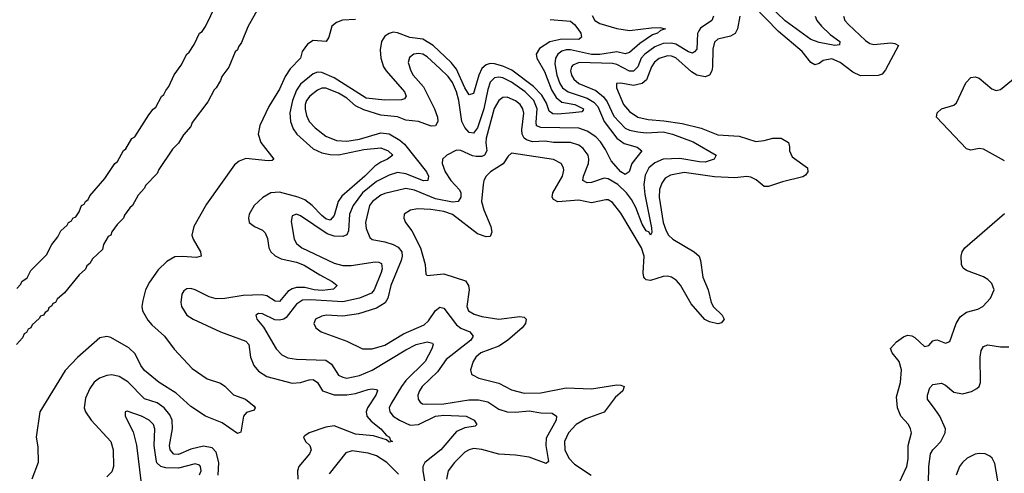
# Model space of a CAD drawing. Header units: inches. Extents: x 1843162 to 1959474, y 907081 to 1016326.
# Tile 535 of 656: x 1915657 to 1920329, y 1005298 to 1007453. Entities that reach past the tile are written whole.
import ezdxf

# ---------------------------------------------------------------- set-up
doc = ezdxf.new("R2010")
doc.units = ezdxf.units.IN
doc.header["$MEASUREMENT"] = 0
doc.layers.add('B9010', color=7, linetype='Continuous')
doc.layers.add('B9020', color=7, linetype='Continuous')

msp = doc.modelspace()

# ---------------------------------------------------------------- linework, layer by layer
at = {"layer": 'B9010', "color": 5}
for points, elevation in [([(1915644.5, 1006175.5), (1915663.3, 1006196.7), (1915667.6, 1006210), (1915693.4, 1006226.6), (1915710, 1006261.6), (1915784, 1006336), (1915810, 1006385.5), (1915839, 1006421), (1915852, 1006450), (1915883.3, 1006476.7), (1915889, 1006490), (1915902.4, 1006497.6), (1915908.9, 1006510), (1915923, 1006517), (1915939.5, 1006540.5), (1915950, 1006570.2), (1915963, 1006577), (1915970, 1006590.2), (1915981.4, 1006598.6), (1915990, 1006616.5), (1916061.1, 1006698.9), (1916108.2, 1006770), (1916121.1, 1006778.9), (1916150, 1006832.6), (1916160.1, 1006839.9), (1916190, 1006888.2), (1916203.3, 1006896.7), (1916270, 1007001.6), (1916290, 1007028.2), (1916303, 1007037), (1916330, 1007088.2), (1916341.8, 1007098.2), (1916350, 1007117.6), (1916364.8, 1007135.2), (1916390, 1007191.6), (1916423.3, 1007236.7), (1916450, 1007290.2), (1916461.4, 1007298.6), (1916484.8, 1007335.2), (1916509.9, 1007390), (1916522.9, 1007397.1), (1916539.1, 1007420.9), (1916617, 1007583)], 360), ([(1916790, 1007509.5), (1916740.2, 1007419.8), (1916710, 1007344.5), (1916695.1, 1007324.9), (1916690, 1007309.7), (1916679.6, 1007300.4), (1916650, 1007228.2), (1916616.2, 1007183.8), (1916610, 1007165.1), (1916590, 1007129.7), (1916579.9, 1007120.1), (1916550, 1007062.4), (1916475.9, 1006964.1), (1916470, 1006945.6), (1916433.9, 1006906.1), (1916410, 1006866.9), (1916381.8, 1006838.2), (1916318.2, 1006741.8), (1916310, 1006722.4), (1916254, 1006666), (1916250, 1006652.7), (1916219.9, 1006620.1), (1916192.2, 1006570), (1916179.9, 1006560.1), (1916155.1, 1006524.9), (1916150, 1006509.8), (1916119.9, 1006480.1), (1916094.5, 1006445.5), (1916090, 1006429.8), (1916077.5, 1006422.5), (1916055.1, 1006384.9), (1916050, 1006360.9), (1916003.2, 1006316.8), (1915990, 1006295.1), (1915976.5, 1006283.5), (1915970, 1006268.3), (1915939.5, 1006240.5), (1915870, 1006155.1), (1915834.9, 1006125.1), (1915826.8, 1006110), (1915815.2, 1006104.7), (1915810, 1006093.2), (1915795.8, 1006084.2), (1915790.2, 1006070), (1915777.4, 1006062.6), (1915770.3, 1006050), (1915755.8, 1006044.2), (1915750, 1006033.2), (1915716, 1006004), (1915710.3, 1005990), (1915697.3, 1005982.7), (1915690, 1005967.8), (1915678.8, 1005961.2), (1915670, 1005941.2), (1915642.8, 1005910)], 360), ([(1919565.2, 1007470), (1919572.7, 1007450), (1919589.4, 1007430), (1919670, 1007354.1), (1919690, 1007340.8), (1919710, 1007336), (1919790, 1007343), (1919810, 1007339.7), (1919826, 1007330), (1919765.5, 1007214.5), (1919750, 1007195.2), (1919730, 1007187.4), (1919646, 1007186), (1919610, 1007204.4), (1919550, 1007250.3), (1919510, 1007267.5), (1919470, 1007259.5), (1919450, 1007245.5), (1919430, 1007239.4), (1919410, 1007249.9), (1919370, 1007301.6), (1919257.8, 1007397.8), (1919138.3, 1007518.4)], 480), ([(1919431.6, 1007470), (1919439.7, 1007450), (1919461.7, 1007421.7), (1919502.9, 1007382.9), (1919547.7, 1007350), (1919546.2, 1007333.8), (1919525.2, 1007330), (1919450, 1007345.1), (1919410, 1007358.5), (1919288.4, 1007448.4), (1919210, 1007524.6)], 460), ([(1917250, 1007454.1), (1917188.9, 1007451.1), (1917159.6, 1007440.4), (1917137.9, 1007422.1), (1917124.4, 1007370), (1917112, 1007350), (1917050, 1007354.2), (1917022.7, 1007337.3), (1916997.4, 1007302.6), (1916989.1, 1007270), (1916940.2, 1007219.8), (1916916.5, 1007183.5), (1916890, 1007123.1), (1916839.2, 1007040.8), (1916796.2, 1006950), (1916789.2, 1006910), (1916802.1, 1006870), (1916863, 1006790), (1916855.3, 1006784.7), (1916836.6, 1006783.4), (1916730, 1006793.3), (1916698.1, 1006781.9), (1916676.8, 1006763.2), (1916542.9, 1006577.1), (1916483.5, 1006470), (1916473.6, 1006430), (1916479.6, 1006410), (1916514.9, 1006350), (1916518, 1006330), (1916495.9, 1006324.1), (1916430, 1006328.7), (1916393.5, 1006326.5), (1916355, 1006305), (1916314.9, 1006265.1), (1916273.2, 1006206.8), (1916254.8, 1006170), (1916241.3, 1006118.7), (1916237.4, 1006090), (1916240.7, 1006070), (1916265.5, 1006025.5), (1916283.5, 1006003.5), (1916343.8, 1005950), (1916390, 1005888), (1916476, 1005796), (1916546.7, 1005746.7), (1916610, 1005726.2), (1916630, 1005712.8), (1916671.7, 1005671.7), (1916728.9, 1005650), (1916770, 1005617.4), (1916775.2, 1005610), (1916770, 1005598.4), (1916733.3, 1005586.7), (1916719.3, 1005570), (1916705.7, 1005494.3), (1916690, 1005487.7), (1916618, 1005538), (1916538.7, 1005570), (1916470, 1005616.2), (1916399.7, 1005679.7), (1916319.6, 1005730), (1916250, 1005787.4), (1916231.4, 1005810), (1916205.1, 1005865.1), (1916174.7, 1005894.7), (1916090, 1005943.2), (1916070, 1005948.7), (1916038.1, 1005941.9), (1915932.2, 1005847.8), (1915873.8, 1005786.2), (1915752.7, 1005590), (1915734.9, 1005470), (1915743.4, 1005423.4), (1915744.2, 1005350), (1915714.6, 1005270)], 380), ([(1918174.3, 1007454.3), (1918270, 1007446), (1918290, 1007430.2), (1918305.7, 1007410), (1918319.8, 1007390), (1918322.2, 1007370), (1918310, 1007359.1), (1918230, 1007360.7), (1918172.6, 1007347.4), (1918123.6, 1007316.4), (1918108.1, 1007290), (1918111, 1007270), (1918147.2, 1007207.2), (1918180.1, 1007120.1), (1918203, 1007083), (1918230, 1007062.1), (1918291.6, 1007050), (1918331.7, 1007030), (1918330, 1007022.7), (1918323.7, 1007016.3), (1918281, 1007010), (1918210, 1007004), (1918186.7, 1007006.7), (1918170, 1007019.4), (1918156.5, 1007056.5), (1918135, 1007095), (1918095.7, 1007135.7), (1917992.7, 1007212.7), (1917950, 1007232.7), (1917910, 1007244.2), (1917890, 1007244.9), (1917870, 1007239.2), (1917850, 1007221.5), (1917835, 1007190), (1917810, 1007102.6), (1917790, 1007096.8), (1917770, 1007129.9), (1917730, 1007217.5), (1917704, 1007250), (1917618.7, 1007330), (1917570, 1007360.3), (1917508.6, 1007368.6), (1917450, 1007391.3), (1917430, 1007393.4), (1917410, 1007388), (1917390, 1007374.3), (1917374, 1007350), (1917367.1, 1007310), (1917370.6, 1007270), (1917383.3, 1007230), (1917396.1, 1007210), (1917483.5, 1007110), (1917491.4, 1007090), (1917482.7, 1007077.3), (1917468.2, 1007071.8), (1917389.7, 1007070.3), (1917301, 1007081), (1917150, 1007177.5), (1917090, 1007203), (1917070, 1007203.7), (1917050, 1007196.6), (1916990, 1007146.9), (1916970, 1007118.6), (1916952.2, 1007070), (1916938.8, 1007010), (1916941.7, 1006970), (1916955, 1006935), (1916972.6, 1006910), (1917050, 1006839.6), (1917090, 1006820.7), (1917130, 1006812.9), (1917170, 1006811.3), (1917290, 1006836.1), (1917370, 1006844.5), (1917404.7, 1006830), (1917427.4, 1006810), (1917402.6, 1006790), (1917370, 1006776.7), (1917341.9, 1006758.1), (1917294.7, 1006710), (1917185.5, 1006614.5), (1917168.2, 1006590), (1917150, 1006522.7), (1917130, 1006501.6), (1917110, 1006506.9), (1917090, 1006522.5), (1917044.6, 1006570), (1917010, 1006596.8), (1916978.8, 1006610), (1916890, 1006634.5), (1916849.3, 1006630.7), (1916810.9, 1006609.1), (1916769.4, 1006570), (1916746.5, 1006530), (1916742.2, 1006510), (1916746, 1006490), (1916771.2, 1006471.2), (1916810, 1006452.7), (1916821.3, 1006441.3), (1916833.7, 1006413.7), (1916839.6, 1006370), (1916849.5, 1006350), (1916870, 1006331.4), (1916897.8, 1006317.8), (1916970, 1006301.4), (1917007.2, 1006287.2), (1917080.7, 1006240.7), (1917139.6, 1006210), (1917163.1, 1006190), (1917146.5, 1006173.5), (1917092.9, 1006167.1), (1917054.7, 1006170), (1917010, 1006180.6), (1916970, 1006181.5), (1916950, 1006175.2), (1916930, 1006161.4), (1916890, 1006114.3), (1916870, 1006115.5), (1916830, 1006140.8), (1916806.8, 1006146.8), (1916716.8, 1006143.2), (1916630, 1006128.1), (1916590, 1006126.5), (1916556.2, 1006136.2), (1916490, 1006170.4), (1916470, 1006176.3), (1916450, 1006175), (1916435.6, 1006164.4), (1916426.5, 1006150), (1916421.8, 1006110), (1916425.4, 1006090), (1916450, 1006050.2), (1916479.6, 1006030), (1916610.6, 1005970.6), (1916730, 1005925.5), (1916744, 1005910), (1916752.7, 1005850), (1916768.8, 1005810), (1916790, 1005783.2), (1916830, 1005758.1), (1916950, 1005726.1), (1916990, 1005728.9), (1917030, 1005742.1), (1917050, 1005744), (1917069.7, 1005729.7), (1917094.2, 1005690), (1917150, 1005670.5), (1917210, 1005670.5), (1917250, 1005677), (1917310, 1005696.3), (1917330, 1005699.4), (1917350, 1005696.5), (1917354.2, 1005690), (1917346.8, 1005670), (1917307.4, 1005610), (1917301.2, 1005590), (1917303.7, 1005570), (1917325.5, 1005545.5), (1917370.9, 1005510), (1917397.7, 1005477.7), (1917411.6, 1005470), (1917415.6, 1005455.6), (1917426, 1005450), (1917410, 1005446.6), (1917397.5, 1005457.5), (1917336.1, 1005476.1), (1917250, 1005484.3), (1917150, 1005523.1), (1917110, 1005517.4), (1917030.4, 1005490), (1917010, 1005476), (1917004.4, 1005470), (1917013.8, 1005450), (1917034, 1005430), (1917040.8, 1005410), (1917032.8, 1005390), (1916982.1, 1005330), (1916974.8, 1005310), (1916976.9, 1005270)], 420), ([(1918373.4, 1007473.4), (1918385.3, 1007450), (1918410, 1007434.7), (1918490, 1007411.2), (1918550, 1007402.6), (1918655.1, 1007415.1), (1918695.8, 1007415.8), (1918720.5, 1007410), (1918697.5, 1007402.5), (1918683.1, 1007390), (1918659.3, 1007380.7), (1918599.7, 1007340.3), (1918550, 1007298.1), (1918530, 1007291.6), (1918490, 1007301), (1918410, 1007288.2), (1918370, 1007287.9), (1918270.7, 1007309.3), (1918250.4, 1007309.6), (1918230, 1007303), (1918210.7, 1007290), (1918199.6, 1007270), (1918196.5, 1007243.5), (1918205.5, 1007190), (1918219.9, 1007150), (1918233.3, 1007130), (1918258.9, 1007110), (1918350, 1007080.2), (1918381.9, 1007061.9), (1918400.1, 1007040.1), (1918429.8, 1006969.8), (1918490, 1006890.1), (1918525, 1006865), (1918587, 1006847), (1918608.8, 1006830), (1918560.8, 1006770), (1918549.1, 1006730), (1918530, 1006717.7), (1918509.4, 1006730), (1918463.2, 1006783.2), (1918436.7, 1006836.7), (1918412.4, 1006872.4), (1918390, 1006896), (1918350, 1006923.3), (1918310, 1006937.7), (1918130, 1006940.8), (1918110, 1006948.7), (1918107.1, 1006967.1), (1918112.9, 1007030), (1918096.8, 1007070), (1918055.8, 1007110), (1917990, 1007156.3), (1917950, 1007176.4), (1917930, 1007180.1), (1917910, 1007176.6), (1917890, 1007156.3), (1917877.9, 1007122.1), (1917859.2, 1007030), (1917830, 1006940.2), (1917810, 1006914.6), (1917790, 1006917.3), (1917770, 1006941.6), (1917754.8, 1006970), (1917741.2, 1007070), (1917730, 1007109.9), (1917710, 1007154.8), (1917690, 1007182.8), (1917650, 1007221.6), (1917590, 1007276.9), (1917570, 1007289.2), (1917550, 1007292.9), (1917526.7, 1007290), (1917506.4, 1007273.6), (1917500.2, 1007250), (1917512.4, 1007210), (1917524.4, 1007190), (1917573.5, 1007133.5), (1917626.1, 1007030), (1917639.3, 1006990), (1917640.8, 1006970), (1917630, 1006948.9), (1917610, 1006947.5), (1917550, 1006969), (1917490, 1006976), (1917450, 1006991.6), (1917370, 1007000.3), (1917290, 1007025.1), (1917250, 1007043.6), (1917210, 1007079.7), (1917170, 1007104.8), (1917110, 1007128.5), (1917090, 1007127.3), (1917070, 1007118.7), (1917034, 1007090), (1917018.6, 1007070), (1917012.3, 1007050), (1917012.4, 1007027.6), (1917018.1, 1006998.1), (1917030, 1006970.2), (1917058.8, 1006938.8), (1917110, 1006900.4), (1917159.8, 1006879.7), (1917210, 1006875.7), (1917270, 1006884.9), (1917370, 1006916.5), (1917410, 1006910.6), (1917461.5, 1006881.5), (1917482.5, 1006862.5), (1917586.7, 1006730), (1917597.1, 1006710), (1917594.4, 1006690), (1917572.6, 1006687.4), (1917490, 1006720.5), (1917450, 1006726.8), (1917410, 1006714.5), (1917350, 1006684.7), (1917283.7, 1006630), (1917239, 1006570), (1917222.1, 1006530), (1917218, 1006450), (1917208.7, 1006431.3), (1917190, 1006422.6), (1917150, 1006424.3), (1917115.8, 1006435.8), (1916990, 1006521), (1916970, 1006528.7), (1916950, 1006522), (1916945.3, 1006494.7), (1916960.2, 1006410), (1916970.2, 1006390), (1916995.5, 1006370), (1917150, 1006296.6), (1917190, 1006284.8), (1917230, 1006285.4), (1917343.6, 1006303.6), (1917361.4, 1006301.4), (1917374.3, 1006294.3), (1917377.3, 1006270), (1917371.5, 1006251.5), (1917338.7, 1006170), (1917326.2, 1006153.8), (1917269.8, 1006130.2), (1917190, 1006112.8), (1917037.1, 1006122.9), (1916999.8, 1006120.2), (1916970, 1006102.5), (1916921.2, 1006038.8), (1916910, 1006030.4), (1916890, 1006025), (1916867.8, 1006027.8), (1916810, 1006056.5), (1916790, 1006057.7), (1916778.4, 1006050), (1916781.7, 1006030), (1916813.3, 1005993.2), (1916874.6, 1005890), (1916901.4, 1005861.4), (1916930, 1005847.5), (1916970, 1005839.8), (1917110, 1005836), (1917136.9, 1005816.9), (1917170, 1005765), (1917190, 1005754.6), (1917210, 1005750.7), (1917270, 1005762.7), (1917330, 1005788.4), (1917490, 1005885.4), (1917538.2, 1005910), (1917590, 1005923.3), (1917616.6, 1005916.6), (1917619.7, 1005910), (1917613.3, 1005890), (1917580.6, 1005830), (1917490, 1005739.4), (1917469, 1005710.9), (1917419.9, 1005630), (1917410.7, 1005610), (1917412.7, 1005590), (1917429.4, 1005570), (1917459.8, 1005550), (1917510, 1005527.6), (1917550, 1005529.7), (1917629.7, 1005570.3), (1917670, 1005574.6), (1917774.9, 1005570), (1917813.1, 1005550), (1917825.5, 1005530), (1917817.5, 1005522.5), (1917770, 1005514), (1917730, 1005496.7), (1917655.9, 1005410), (1917579.3, 1005350), (1917570.1, 1005330), (1917570.6, 1005310), (1917592.9, 1005170)], 440), ([(1918949.3, 1007470), (1918941.1, 1007450), (1918887.7, 1007412.3), (1918879.1, 1007400.9), (1918873, 1007387), (1918870, 1007312.7), (1918859.6, 1007300.4), (1918850, 1007294.9), (1918830, 1007301.2), (1918770, 1007337.2), (1918750, 1007341.9), (1918710, 1007339.7), (1918670, 1007324.1), (1918622.5, 1007290), (1918606.5, 1007270), (1918589.7, 1007230), (1918570, 1007208.1), (1918550, 1007209.3), (1918490, 1007240.5), (1918470, 1007245.3), (1918310.9, 1007249.1), (1918282.3, 1007237.7), (1918275.5, 1007230), (1918271.2, 1007210), (1918275.1, 1007190), (1918286.7, 1007170), (1918310, 1007150.1), (1918390, 1007116.4), (1918426.8, 1007086.8), (1918443.8, 1007063.8), (1918475.7, 1006995.7), (1918530, 1006938.5), (1918550, 1006928.7), (1918590, 1006919.8), (1918630, 1006916.1), (1918710, 1006919.8), (1918755.2, 1006910), (1918852.3, 1006872.3), (1918961.6, 1006810), (1918952.4, 1006790), (1918910, 1006776.9), (1918882.4, 1006777.6), (1918790, 1006794.4), (1918710, 1006791.4), (1918670, 1006774), (1918642.7, 1006750), (1918625.1, 1006714.9), (1918618.1, 1006670), (1918623.4, 1006623.4), (1918655.4, 1006464.6), (1918657, 1006443), (1918650, 1006428.9), (1918643.2, 1006443.2), (1918630, 1006450.8), (1918610, 1006481.8), (1918580.5, 1006560.5), (1918559.5, 1006599.5), (1918536.3, 1006630), (1918494.5, 1006670), (1918450, 1006696.6), (1918430, 1006699.9), (1918370, 1006679.6), (1918350, 1006678.3), (1918329.4, 1006689.4), (1918331.8, 1006710), (1918356.6, 1006770), (1918358, 1006790), (1918354.2, 1006810), (1918330, 1006840.9), (1918310, 1006856.6), (1918270, 1006869.9), (1918190, 1006870.6), (1918150, 1006875.8), (1918090, 1006872.5), (1918062.2, 1006882.2), (1918051, 1006891), (1918041.7, 1006910), (1918039.4, 1006930), (1918049.4, 1007009.4), (1918044.8, 1007030), (1918031.5, 1007050), (1918010, 1007067.2), (1917970, 1007084.5), (1917950, 1007084), (1917930, 1007069.9), (1917909, 1007031), (1917870.9, 1006890.9), (1917868.5, 1006868.5), (1917872.9, 1006830), (1917862.7, 1006810), (1917850, 1006803.8), (1917822.6, 1006802.6), (1917806, 1006806), (1917750, 1006831.9), (1917730, 1006833.3), (1917684.2, 1006810), (1917663.6, 1006790), (1917662, 1006770), (1917676.6, 1006730), (1917702.3, 1006690), (1917744.7, 1006644.7), (1917750.1, 1006630), (1917749.6, 1006610), (1917737.7, 1006590), (1917710, 1006585.8), (1917630, 1006601.7), (1917530, 1006643), (1917488.9, 1006651.1), (1917390, 1006628.1), (1917370, 1006619.5), (1917330.7, 1006590), (1917317.6, 1006570), (1917298.7, 1006490), (1917301.9, 1006461.9), (1917318.6, 1006418.6), (1917330, 1006408.6), (1917390, 1006398.2), (1917430, 1006386), (1917452.9, 1006372.9), (1917470.1, 1006350), (1917472.4, 1006330), (1917467.2, 1006310), (1917418.5, 1006190), (1917404.3, 1006130), (1917391.9, 1006108.1), (1917350, 1006082.9), (1917264.8, 1006055.2), (1917190, 1006044.1), (1917111, 1006049), (1917090, 1006045.3), (1917061.3, 1006030), (1917052.4, 1006010), (1917062.4, 1005990), (1917088, 1005970), (1917210, 1005926.2), (1917283, 1005890), (1917329.4, 1005889.4), (1917390, 1005907.2), (1917478.4, 1005961.6), (1917576, 1006004), (1917597.3, 1006022.7), (1917630, 1006071.3), (1917650, 1006087.9), (1917670, 1006083.2), (1917730, 1006003), (1917750, 1005988.5), (1917793.4, 1005970), (1917808.3, 1005950), (1917797.8, 1005930), (1917680.9, 1005839.1), (1917639.4, 1005780.6), (1917567.3, 1005710), (1917553.4, 1005690), (1917546.5, 1005670), (1917547.8, 1005650), (1917557, 1005637), (1917569.1, 1005629.1), (1917587.2, 1005627.2), (1917670, 1005628.9), (1917787.5, 1005647.5), (1917833.4, 1005646.6), (1917878.4, 1005638.4), (1917930, 1005602.6), (1917970, 1005590.9), (1918010, 1005588), (1918074.6, 1005594.6), (1918130, 1005585.5), (1918183.2, 1005583.2), (1918204.6, 1005570), (1918201.8, 1005550), (1918155.1, 1005464.9), (1918153.2, 1005430), (1918166.4, 1005353.6), (1918155.6, 1005344.4), (1918074.8, 1005374.8), (1918010, 1005385.1), (1917930, 1005389.9), (1917849.1, 1005410.9), (1917810, 1005415.4), (1917790, 1005410.5), (1917770, 1005398), (1917720.1, 1005350), (1917689.5, 1005310), (1917682.1, 1005270)], 460), ([(1919073.9, 1007470), (1919063.1, 1007410), (1919052.1, 1007387.9), (1919030, 1007374.4), (1918970, 1007360.6), (1918953.8, 1007346.2), (1918946.5, 1007313.5), (1918944.3, 1007230), (1918940.7, 1007210), (1918930.3, 1007189.7), (1918910, 1007181.3), (1918870, 1007189), (1918844.8, 1007204.8), (1918770, 1007271.9), (1918750, 1007279.4), (1918730, 1007280.8), (1918691.4, 1007268.6), (1918669.2, 1007250.8), (1918655.6, 1007230), (1918631.8, 1007168.2), (1918610.3, 1007149.7), (1918570, 1007140.9), (1918508.6, 1007151.4), (1918488.4, 1007150), (1918488.4, 1007130), (1918521.3, 1007050), (1918550, 1007016.6), (1918590.4, 1006990.4), (1918638.3, 1006978.3), (1918713, 1006973), (1918799.7, 1006959.7), (1918890, 1006938.4), (1918970, 1006905.7), (1919070, 1006899.7), (1919150, 1006874.8), (1919190, 1006878.6), (1919230.9, 1006890.9), (1919270, 1006890.2), (1919304.2, 1006870), (1919310.2, 1006850), (1919309.2, 1006830), (1919321.8, 1006801.8), (1919395.5, 1006750), (1919397.1, 1006730), (1919385.7, 1006714.3), (1919373.6, 1006706.4), (1919276.9, 1006683.1), (1919210, 1006660.3), (1919190, 1006660.3), (1919151.9, 1006691.9), (1919125.8, 1006705.8), (1919107.9, 1006707.9), (1919050, 1006701.2), (1918953.2, 1006706.8), (1918810, 1006727.2), (1918744.6, 1006715.4), (1918720.4, 1006699.6), (1918703.1, 1006676.9), (1918693.1, 1006646.9), (1918691.1, 1006610), (1918710.7, 1006490), (1918723.8, 1006450), (1918735.8, 1006430), (1918755.9, 1006410), (1918856.8, 1006350), (1918880.7, 1006330), (1918888, 1006310), (1918898.2, 1006230), (1918922.9, 1006170), (1918938.7, 1006110), (1918949.6, 1006089.6), (1918990.3, 1006050), (1918998.9, 1006030), (1918986.5, 1006013.5), (1918970, 1006009.1), (1918930, 1006018.4), (1918908.5, 1006028.5), (1918843.8, 1006103.8), (1918791.9, 1006191.9), (1918773.7, 1006213.7), (1918750.5, 1006230.5), (1918730, 1006235.6), (1918710, 1006233.1), (1918650, 1006214.7), (1918630, 1006217.4), (1918623.3, 1006223.3), (1918618, 1006230), (1918614.9, 1006250), (1918619.4, 1006330), (1918607.3, 1006370), (1918510, 1006533.8), (1918470, 1006584.8), (1918450, 1006597.3), (1918438.1, 1006598.1), (1918370, 1006583.2), (1918310, 1006595.3), (1918210, 1006588.6), (1918190, 1006599.8), (1918184.2, 1006610), (1918186.7, 1006630), (1918232.5, 1006710), (1918238.3, 1006738.3), (1918237.8, 1006750), (1918226.2, 1006770), (1918189.4, 1006789.4), (1917990, 1006818.7), (1917975, 1006805), (1917951.2, 1006768.8), (1917891.2, 1006730), (1917870.2, 1006710), (1917859.7, 1006690), (1917856, 1006670), (1917848.9, 1006590), (1917859.6, 1006550), (1917893.3, 1006470), (1917896.8, 1006443.2), (1917890, 1006423.5), (1917870, 1006421), (1917830, 1006435.9), (1917710, 1006527), (1917670, 1006542.1), (1917608, 1006552), (1917545.1, 1006554.9), (1917511.4, 1006548.6), (1917481.7, 1006530), (1917479.1, 1006510), (1917488.1, 1006490), (1917518, 1006450), (1917559.5, 1006370), (1917581.5, 1006290), (1917584.9, 1006244.9), (1917590, 1006238), (1917670, 1006246.3), (1917772.8, 1006212.8), (1917787.3, 1006190), (1917789.6, 1006170), (1917779.5, 1006090), (1917787.3, 1006070), (1917813.5, 1006053.5), (1917850, 1006042.6), (1917930, 1006031.3), (1918030, 1006043.8), (1918050, 1006039.6), (1918060.9, 1006030), (1918056.8, 1006010), (1918040.6, 1005990), (1917971.3, 1005928.7), (1917930, 1005901.7), (1917844.5, 1005870), (1917821, 1005850), (1917809.4, 1005830), (1917796.5, 1005790), (1917800.3, 1005770), (1917805.3, 1005765.3), (1917836.3, 1005750), (1917930, 1005726.8), (1917990, 1005695.1), (1918050, 1005679.2), (1918130, 1005680.4), (1918250, 1005704.3), (1918370, 1005698.9), (1918490, 1005718.9), (1918510, 1005717.3), (1918525.5, 1005710), (1918518.9, 1005690), (1918481.8, 1005658.2), (1918431, 1005589), (1918343.3, 1005556.7), (1918296.8, 1005530), (1918260.3, 1005490), (1918242.5, 1005450), (1918243.3, 1005410), (1918263.1, 1005370), (1918290, 1005342.3), (1918369.3, 1005290)], 480), ([(1919819.1, 1005230), (1919866.2, 1005330), (1919872.3, 1005367.7), (1919872.2, 1005430), (1919887.7, 1005490), (1919883.9, 1005510), (1919873.7, 1005530), (1919838.2, 1005570), (1919821.6, 1005610), (1919818, 1005662), (1919836.5, 1005730), (1919840.9, 1005790), (1919829.9, 1005829.9), (1919797.2, 1005870), (1919788.9, 1005891.1), (1919816.6, 1005923.4), (1919850, 1005947.2), (1919870, 1005954.9), (1919890, 1005952), (1919903.8, 1005943.8), (1919950, 1005901.3), (1919970, 1005904.9), (1919990, 1005928.2), (1920000, 1005930.3)], 480), ([(1916599.6, 1005290), (1916601.7, 1005350), (1916590, 1005398.3), (1916570, 1005419.5), (1916530, 1005427.4), (1916470, 1005412.7), (1916410, 1005388), (1916388.9, 1005388.9), (1916371.7, 1005410), (1916367.7, 1005430), (1916382.4, 1005510), (1916381.1, 1005550), (1916370, 1005575.4), (1916343.1, 1005610), (1916310, 1005632.9), (1916250, 1005652.6), (1916170, 1005732.9), (1916130, 1005758.5), (1916093.9, 1005766.1), (1916070, 1005763), (1916035.6, 1005750), (1916010, 1005730.6), (1915990, 1005701.5), (1915970, 1005655.8), (1915962.8, 1005610), (1915968.9, 1005590), (1915996.2, 1005550), (1916090.1, 1005450), (1916100.4, 1005410), (1916103, 1005330), (1916094.9, 1005305.1), (1916070, 1005282.3)], 420), ([(1920000, 1005601.4), (1919963.7, 1005650), (1919964.2, 1005670), (1919975, 1005705), (1919990, 1005720.9), (1920000, 1005722.3)], 460), ([(1916510.7, 1005290.7), (1916517.8, 1005310), (1916515.8, 1005330), (1916510, 1005336.8), (1916490, 1005343.9), (1916410, 1005323.3), (1916350, 1005323.5), (1916326.8, 1005330), (1916308.5, 1005348.5), (1916304.6, 1005364.6), (1916295, 1005430), (1916298.4, 1005510), (1916292.2, 1005530), (1916272.3, 1005550), (1916235.6, 1005570), (1916167, 1005593), (1916158, 1005590), (1916157.1, 1005570), (1916195.6, 1005495.6), (1916211.9, 1005431.9), (1916234.1, 1005250)], 440), ([(1917454.8, 1005294.8), (1917399.3, 1005350), (1917350, 1005380.9), (1917310, 1005394.3), (1917234.2, 1005405.8), (1917203.9, 1005396.1), (1917125, 1005295)], 440), ([(1920000, 1005030.5), (1919999.7, 1005030), (1919943.4, 1004976.6), (1919910, 1004933.2), (1919890, 1004937.2), (1919882.9, 1004950), (1919881.6, 1004970), (1919921.2, 1005018.8), (1919945.6, 1005074.4), (1919962.2, 1005177.8), (1919969.5, 1005250.5), (1919971.2, 1005330), (1919979.3, 1005390), (1919989.8, 1005410), (1920000, 1005420.8)], 460)]:
    msp.add_lwpolyline(points, dxfattribs=dict(at, elevation=elevation))
at = {"layer": 'B9020', "color": 5}
for points, elevation in [([(1920330, 1006782.5), (1920230, 1006837.5), (1920210, 1006840.8), (1920170, 1006833.5), (1920150, 1006839.2), (1920007.4, 1006990), (1920009.8, 1007010), (1920030, 1007029), (1920090, 1007047.9), (1920101.6, 1007058.4), (1920146.7, 1007153.3), (1920170, 1007178.5), (1920190, 1007182.4), (1920210, 1007175.6), (1920270, 1007124.4), (1920290, 1007116.3), (1920310, 1007122), (1920380.7, 1007179.3)], 480), ([(1920000, 1005930.3), (1920010, 1005932.4), (1920050, 1005916.4), (1920070, 1005924.4), (1920100.3, 1006010), (1920118.8, 1006041.2), (1920150, 1006063.8), (1920202.5, 1006077.5), (1920227.3, 1006090), (1920263.5, 1006130), (1920279.8, 1006170), (1920270, 1006199.6), (1920250, 1006219.3), (1920230, 1006231.4), (1920150, 1006261.4), (1920133.2, 1006273.2), (1920125.5, 1006290), (1920124.5, 1006330), (1920129, 1006350), (1920142.2, 1006370), (1920330, 1006532.9)], 480), ([(1920000, 1005722.3), (1920030, 1005726.3), (1920050, 1005717), (1920090, 1005684), (1920130, 1005676.5), (1920172.8, 1005687.2), (1920198.5, 1005701.5), (1920209.7, 1005710.3), (1920215.6, 1005730), (1920213.5, 1005850), (1920219.1, 1005880.9), (1920230, 1005901.3), (1920250, 1005908.9), (1920310, 1005899.3), (1920350, 1005899.3)], 460), ([(1920000, 1005420.8), (1920027.5, 1005450), (1920048.6, 1005490), (1920049.9, 1005510), (1920023.4, 1005570), (1920000, 1005601.4)], 460), ([(1920310.8, 1005190), (1920284.2, 1005344.2), (1920271.1, 1005370), (1920259.9, 1005379.9), (1920238, 1005390), (1920210, 1005392.8), (1920190, 1005388.6), (1920153.2, 1005370), (1920129.8, 1005350.2), (1920116.1, 1005330), (1920099.7, 1005290)], 460)]:
    msp.add_lwpolyline(points, dxfattribs=dict(at, elevation=elevation))

doc.saveas('drawing.dxf')
